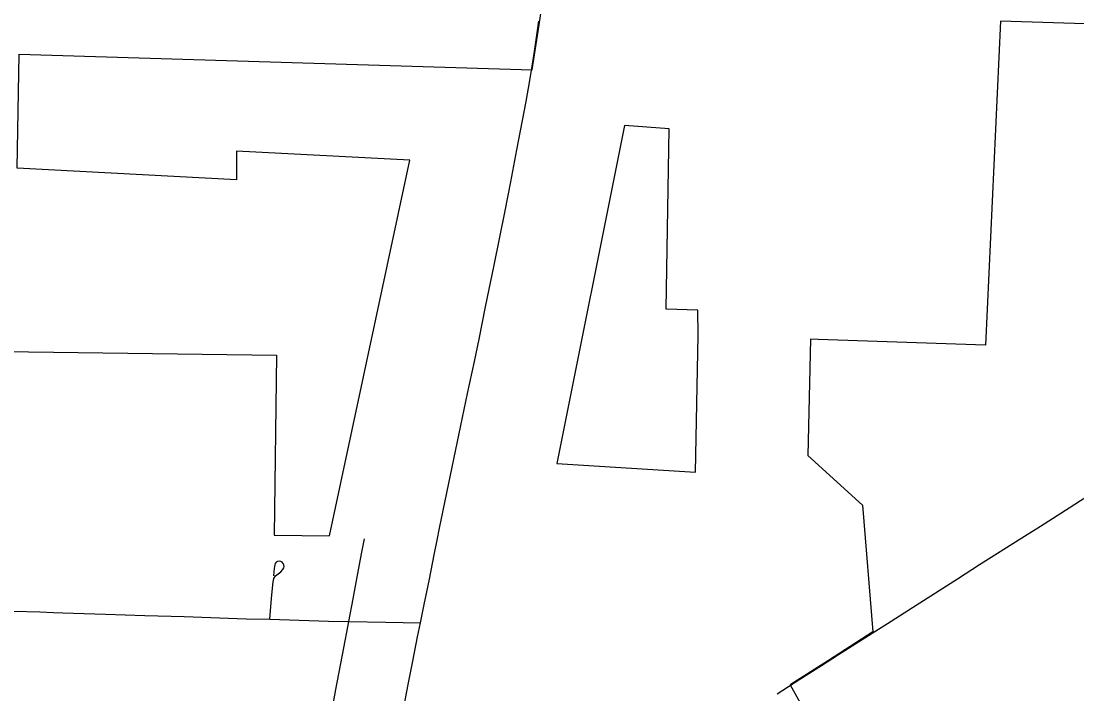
# Model space of a CAD drawing. Extents: x 1815539 to 1947826, y 273303 to 993194.
# Drawn here: x 1875617 to 1880900, y 930474 to 933838 of the extents above; entities that cross this region are included whole.
import ezdxf

# ---------------------------------------------------------------- set-up
doc = ezdxf.new("R2010")
doc.units = 0
for name, color, linetype in [('GM_X_City_Street', 7, 'Continuous'), ('GM_X_Corporation', 7, 'Continuous'), ('GM_X_State_Route', 7, 'Continuous'), ('GM_X_US_Route', 7, 'Continuous')]:
    doc.layers.add(name, color=color, linetype=linetype)

msp = doc.modelspace()

# ---------------------------------------------------------------- linework, layer by layer
at = {"layer": 'GM_X_City_Street'}
for points in [[(1877256.7, 930835.5), (1877278.2, 930950.1), (1877300.4, 931067.4), (1877322.3, 931183), (1877335, 931250.3)], [(1876861.7, 930847.1), (1876864.2, 930891.9), (1876871, 930970), (1876877.3, 931035), (1876881, 931050.7), (1876889.7, 931064.2), (1876915.7, 931083.8), (1876926.6, 931095.8), (1876930.9, 931104.8), (1876932.2, 931112), (1876931.3, 931119.4), (1876928.5, 931126.7), (1876923.1, 931133), (1876916.2, 931137), (1876908.1, 931138.2), (1876900.3, 931136.6), (1876893.6, 931132.9), (1876888, 931126.3), (1876883.9, 931110.7), (1876882.4, 931101.1), (1876880.8, 931084.5), (1876880.2, 931064.3)], [(1875268.5, 930769.3), (1875294, 930784.8), (1875336, 930810.4), (1875392.7, 930842.9), (1875421.8, 930857.1), (1875451.9, 930869), (1875483, 930878.3), (1875514.6, 930884.9), (1875546.6, 930888.1), (1875579.2, 930888.5), (1875710.2, 930884.3), (1875778.4, 930881.9)], [(1875778.4, 930881.9), (1875825, 930880.2), (1876038.3, 930873.1), (1876235.1, 930866.9), (1876432, 930861.7), (1876743.4, 930849.7), (1876861.7, 930847.1)], [(1876861.7, 930847.1), (1877154.3, 930838.6), (1877256.7, 930835.5)], [(1877083.4, 929911.3), (1877087.7, 929934.7), (1877107.6, 930047.3), (1877149, 930271.8), (1877167.4, 930368), (1877192, 930496.2), (1877232.3, 930705.1), (1877253.2, 930817.7), (1877256.7, 930835.5)], [(1877256.7, 930835.5), (1877441.8, 930832.1), (1877615.3, 930829.3)]]:
    msp.add_lwpolyline(points, dxfattribs=at)
at = {"layer": 'GM_X_Corporation'}
for points in [[(1869884.7, 931364.1), (1874120.7, 931306.2), (1874128.1, 931638.6), (1874758.5, 931622.9), (1874943.3, 931295), (1875517.5, 931287.1), (1875529.7, 932187.2), (1876894.7, 932168.6), (1876882.5, 931268.4), (1877159.8, 931264.6), (1877561.1, 933143.1), (1876694.2, 933188.4), (1876694.2, 933045.4), (1875596.5, 933102.8), (1875606.4, 933672.8), (1878174.1, 933595.7), (1878209.7, 933819.2), (1878222, 933909.5)], [(1882159.2, 933786.9), (1880517.3, 933838.4), (1880442.5, 932217.3), (1879605.7, 932246.4), (1879566.1, 932247.8), (1879552.5, 931667.1), (1879826.6, 931417.9), (1879879.3, 930785), (1879655.9, 930641.9), (1879464.9, 930519.6), (1879858, 929812.1)]]:
    msp.add_lwpolyline(points, dxfattribs=at)
msp.add_lwpolyline([(1878296.8, 931626.6), (1878990.5, 931583.7), (1879005.3, 932267.3), (1879003, 932392.3), (1878844.3, 932397.8), (1878859.9, 933300.6), (1878636.2, 933316.3)], close=True, dxfattribs=at)
at = {"layer": 'GM_X_State_Route'}
for points in [[(1878161.6, 933541.3), (1878174.3, 933613.6), (1878185.9, 933686.2), (1878206.8, 933838.6)], [(1877698.6, 931243.4), (1877710.6, 931303.3), (1877746.7, 931479.6), (1877816.7, 931816.3), (1877850.5, 931976.5), (1877884.8, 932136.7), (1877908.5, 932248.8), (1877941.2, 932409.2), (1877983.9, 932617.6), (1878038.4, 932890.6), (1878066.7, 933035.3), (1878097, 933194.2), (1878143.3, 933437.2), (1878161.6, 933541.3)], [(1877435, 929896.7), (1877454.1, 930001), (1877463.1, 930049.6), (1877475.8, 930117.5), (1877511.3, 930302.2), (1877553.1, 930520.5), (1877576.1, 930638.2), (1877600.8, 930759.9), (1877615.3, 930829.3), (1877634.3, 930920.5), (1877659.7, 931048.3), (1877684.1, 931170.4), (1877698.6, 931243.4)]]:
    msp.add_lwpolyline(points, dxfattribs=at)
at = {"layer": 'GM_X_US_Route'}
for points in [[(1880076.6, 930906.1), (1880302.3, 931049.7), (1880412.5, 931120.9), (1880624.7, 931255.3), (1880716.9, 931313.7), (1880860.6, 931404.7), (1880917.6, 931440.7), (1880965.2, 931470.9), (1881146.4, 931585.6), (1881245.2, 931644.1), (1881331.3, 931691.8), (1881433.5, 931744.3), (1881522.3, 931786.9), (1881627.2, 931833.9), (1881702.6, 931866.4), (1881825.2, 931914), (1881963.6, 931965.5), (1882087.6, 932008.8), (1882142.9, 932027.2)], [(1879719.9, 930680.1), (1879775.9, 930715.2), (1879970, 930838.3), (1880076.6, 930906.1)], [(1879706.4, 930671.7), (1879719.9, 930680.1)], [(1879399.3, 930474.3), (1879512.5, 930547.6), (1879621.6, 930616.7), (1879706.4, 930671.7)]]:
    msp.add_lwpolyline(points, dxfattribs=at)

doc.saveas('drawing.dxf')
